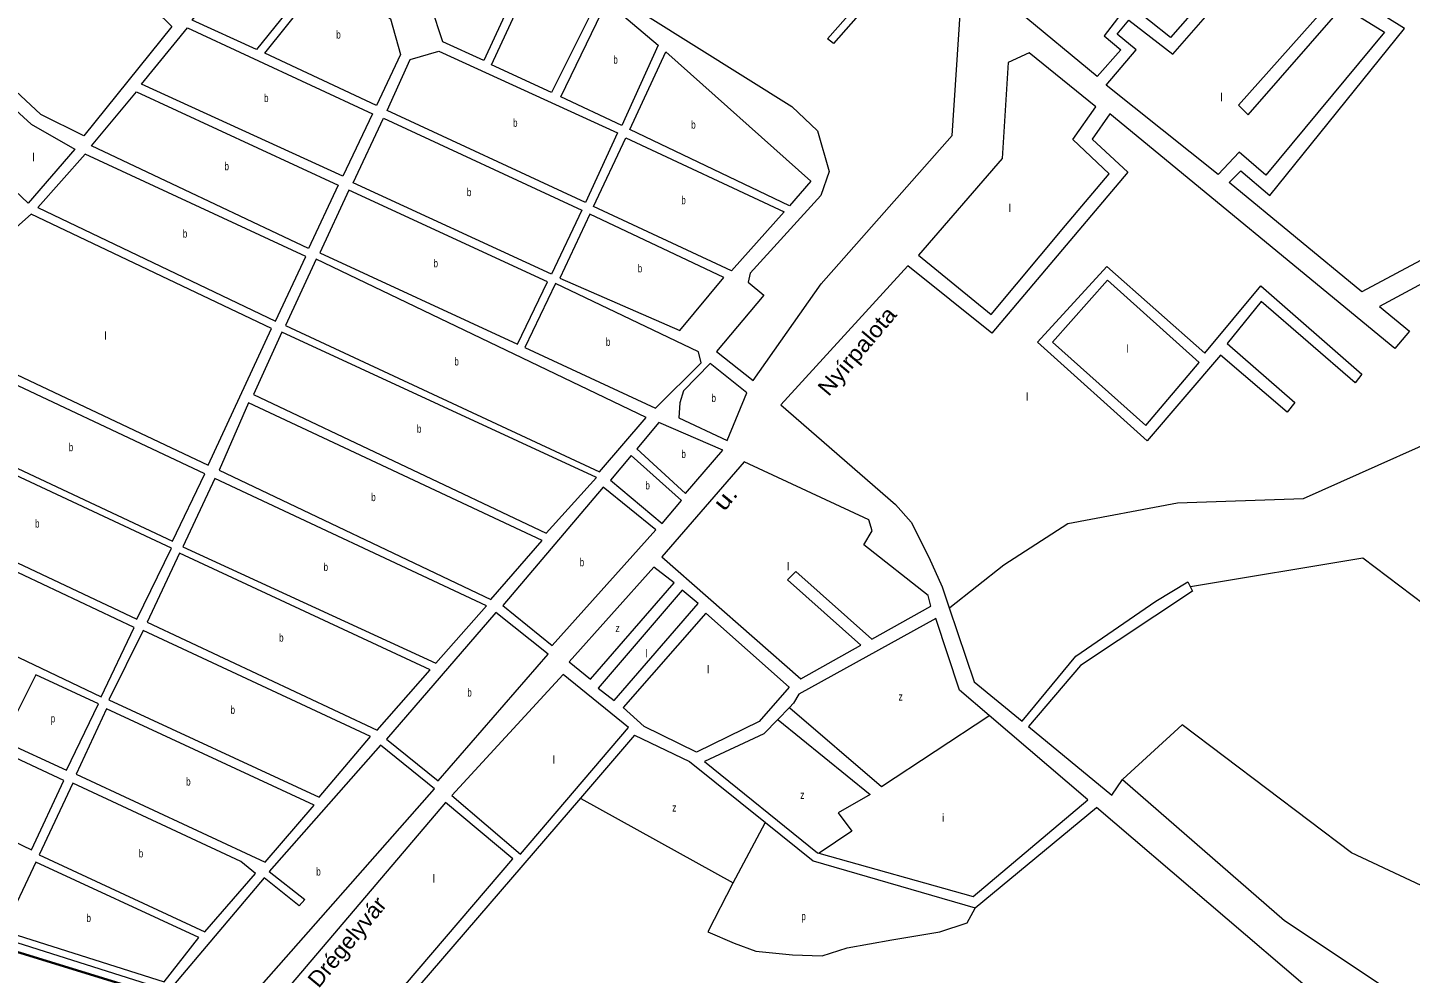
# Model space of a CAD drawing. Extents: x 639657 to 671642, y 222838 to 252123.
# Drawn here: x 655760 to 657488, y 243103 to 244285 of the extents above; entities that cross this region are included whole.
import ezdxf
from ezdxf.enums import TextEntityAlignment as Align

# ---------------------------------------------------------------- set-up
doc = ezdxf.new("R2010")
doc.units = 0
doc.header["$LTSCALE"] = 4
for name, color, linetype, lineweight in [('1', 7, 'Continuous', 13), ('21', 7, 'Continuous', 13), ('57', 7, 'Continuous', 35)]:
    doc.layers.add(name, color=color, linetype=linetype, lineweight=lineweight)
doc.layers.add('22', color=7, linetype='Continuous')
doc.layers.add('7', color=7, linetype='Continuous')

msp = doc.modelspace()

# ---------------------------------------------------------------- linework, layer by layer
at = {"layer": '1'}
for p, q in [((657084.788, 243319.638), (656961.564, 243425.015)), ((656518.324, 243400.55), (656450.581, 243321.776))]:
    msp.add_line(p, q, dxfattribs=at)
for points in [[(657405.01, 244491.51), (657408.9, 244505.38), (657327.46, 244531.8), (657288.36, 244499.37), (657297.09, 244396.99), (657188.07, 244272.57), (657135.71, 244314.3), (657105.21, 244274.73), (657125.99, 244256.93), (657096.42, 244223.91), (656997.56, 244305.47), (657040.84, 244917.97), (657327.997, 244668.313)], [(657337.514, 244660.04), (657874.34, 244193.32), (657427.22, 243954.5), (657261.24, 244091.43), (657275.87, 244105.72), (657312.08, 244074.9), (657480.6, 244283.89), (657439.81, 244309.34), (657474.47, 244408.35), (657470.37, 244430.39), (657423.05, 244469.14), (657399.06, 244464.5), (657325.58, 244384.94), (657314.96, 244394.45), (657381.13, 244472.83), (657370.12, 244480.86), (657309.57, 244409.2), (657302.5, 244493.57), (657329.54, 244517.34), (657405.01, 244491.51)], [(656534.41, 244299.18), (656714.77, 244186.19), (656746.88, 244156.02), (656761.45, 244105.17), (656751.26, 244074.86), (656662.67, 243977.85), (656660.46, 243966.58), (656679.72, 243950.36), (656620.69, 243880.26), (656666.53, 243843.73), (656751.39, 243964.52), (656915.25, 244150.16), (656928.45, 244352.51)], [(656832.09, 244339.08), (656766.87, 244265.19), (656759.34, 244270.75), (656817.28, 244336.88)], [(657449.23, 243936.34), (657486.7, 243905.43), (657468.28, 243884), (657112.23, 244177.29), (657090.27, 244145.56), (657134.7, 244104.12), (656964.9, 243902.97), (656859.9, 243987.15), (656701.03, 243813.22), (656844.37, 243688.9), (656864.14, 243666.77), (656885.94, 243623.13), (656902.83, 243586.06), (656911.707, 243559.549)], [(658005.152, 244081.628), (657894.29, 244175.98), (657449.23, 243936.34)], [(657128.23, 243345.25), (657330.59, 243168.94), (657658.81, 242950.17), (657711.33, 242924.11), (657866.39, 242902.52), (657903.96, 242867.45), (658544.36, 243542.51), (658559.88, 243580.37), (658553.03, 243606.2), (658105.6, 243996.14), (658005.152, 244081.628)], [(657002.627, 243417.895), (657069.879, 243499.215), (657169.866, 243567.826), (657209.861, 243592.126), (657212.718, 243586.408)], [(657212.718, 243586.408), (657215.574, 243580.69), (657075.592, 243487.779), (657010.552, 243411.375)], [(656911.707, 243559.549), (656942.61, 243467.26), (657002.627, 243417.895)], [(654988.64, 243509.65), (655013.717, 243549.956), (655322.248, 243286.946), (655386.526, 243256.929), (655729.339, 243146.865), (656022.158, 243053.954)], [(656711.353, 243460.621), (656607.48, 243553.06), (656503.91, 243435.28), (656530.22, 243411.52)], [(656961.564, 243425.015), (656924.29, 243456.89), (656894.67, 243546.24), (656723.77, 243451.59)], [(656711.353, 243460.621), (656674.215, 243417.739), (656595.653, 243379.145), (656530.22, 243411.52)], [(656723.77, 243451.59), (656717.067, 243440.61), (656711.903, 243435.244), (656697.484, 243420.26)], [(656697.484, 243420.26), (656679.928, 243402.016), (656605.652, 243367.711), (656747.063, 243253.358), (656748.572, 243252.936)], [(657010.552, 243411.375), (657114.97, 243325.49), (657128.23, 243345.25)], [(656518.324, 243400.55), (656587.084, 243367.71), (656681.885, 243291.288)], [(656450.581, 243321.776), (656177.852, 243004.638), (656410.441, 242896.004)], [(656748.572, 243252.936), (656941.323, 243199.041), (657084.788, 243319.638)], [(656681.885, 243291.288), (656741.349, 243243.352), (656944.181, 243184.747), (657095.804, 243310.217)], [(657433.215, 242490.7), (657785.88, 242769.42), (657787.2, 242777.69), (657516.89, 242950.12), (657095.804, 243310.217)]]:
    msp.add_lwpolyline(points, dxfattribs=at)
for points in [[(655776.46, 244176.32), (655612.91, 244328.88), (655750.66, 244472.39), (655940.1, 244286.41), (655830.24, 244149.66)], [(656329.98, 244243.72), (656278.79, 244267.17), (656264.24, 244311.14), (656328.79, 244449.24), (656397.51, 244389.99)], [(656046.06, 244257.56), (655965.62, 244294.01), (656060.3, 244413.1), (656128.78, 244360.5)], [(656414.52, 244203.63), (656339.67, 244238.17), (656406.55, 244383.15), (656474.84, 244324.97)], [(657455.56, 244279.08), (657307.4, 244100.62), (657273.88, 244129.1), (657247.61, 244101.34), (657107.65, 244213.11), (657145.38, 244256.93), (657121.66, 244276.62), (657135.88, 244294.3), (657190.89, 244251.74), (657301.65, 244378.77), (657389.94, 244319.24), (657273.18, 244187.85), (657285.27, 244175.81), (657403.35, 244311.46)], [(656195.77, 244187.64), (656056.17, 244253.09), (656137.61, 244354.74), (656213.41, 244295.72), (656226.03, 244251.31)], [(656502.28, 244162.7), (656426.13, 244198.52), (656483.67, 244317.05), (656547.86, 244262.94)], [(656153.8, 244099.23), (655902.36, 244214.33), (655959.64, 244284.54), (656190.66, 244177.31)], [(656456.9, 244066.33), (656209.11, 244181.24), (656238.08, 244245.12), (656273.9, 244255.55), (656496.95, 244153.23)], [(656712.01, 244062.27), (656512.61, 244157.58), (656557.34, 244254.81), (656738.74, 244092.86)], [(657056.83, 244037.6), (657111.26, 244102.12), (657065.99, 244144.98), (657094.68, 244186.08), (657011.54, 244253.37), (656985.17, 244241.46), (656977.68, 244121.2), (656873.23, 244000.67), (656963.96, 243926.52)], [(656110.98, 244008.66), (655839.52, 244137.23), (655895.95, 244204.65), (656147.83, 244088.04)], [(655760.54, 244065.35), (655693.55, 244128.67), (655745.3, 244181.8), (655764.26, 244164.25), (655818.7, 244132.87)], [(656452.64, 244056.65), (656414.42, 243976.74), (656166.72, 244090.89), (656204.42, 244171.77)], [(656705.38, 244054.73), (656639.69, 243981.04), (656467.01, 244061.43), (656507.49, 244147.26)], [(656069.5, 243917.92), (656107.4, 243998.75), (655831.82, 244126.9), (655772.59, 244059.91)], [(656372.06, 243889.07), (656409.73, 243966.98), (656161.38, 244081.64), (656124.96, 244003.56)], [(655985.49, 243737.91), (656064.7, 243908.92), (655764.25, 244051.93), (655681.7, 243978.83), (655630.31, 243936.94), (655624.31, 243919.77), (655630.14, 243905.77)], [(656574.93, 243906.43), (656629.72, 243972.6), (656462.33, 244051.53), (656425.07, 243971.92)], [(656532.77, 243797.43), (656120.63, 243995.68), (656082.14, 243912.38), (656474.39, 243729.49)], [(657231.15, 243878.11), (657300.9, 243962.21), (657427.12, 243851.95), (657418.73, 243841.08), (657301.36, 243942.57), (657258.96, 243890.23), (657343.39, 243816.16), (657333.79, 243804.39), (657250.47, 243875.42), (657159.1, 243768.4), (657022.08, 243891.63), (657108.59, 243986.36)], [(656598.22, 243879.85), (656419.74, 243965.13), (656381.18, 243885.26), (656544.66, 243809.19), (656601.37, 243865.86)], [(657109.53, 243969.13), (657040.84, 243891.91), (657157.08, 243787.78), (657223.89, 243866.22)], [(656470.59, 243722.52), (656077.34, 243904.07), (656042.2, 243826.54), (656407.9, 243652.99)], [(655981.14, 243727.18), (655682.06, 243867.89), (655643.47, 243782.65), (655940.94, 243643.03)], [(656658.62, 243828.51), (656612.82, 243865.17), (656579.69, 243831.04), (656574.78, 243816.02), (656573.61, 243797.22), (656634.03, 243768.81)], [(656403.02, 243643.88), (656035.87, 243816.1), (655999.22, 243731.71), (656338.69, 243570.06)], [(656628.48, 243756.59), (656548.86, 243791.44), (656521.28, 243758.26), (656582.02, 243702.49)], [(655939.82, 243634.44), (655639.13, 243774.61), (655597.83, 243686.16), (655896.37, 243545.46)], [(656577.12, 243693.89), (656514.26, 243750.24), (656488.3, 243719.21), (656553.03, 243665.14)], [(656810.96, 243669.73), (656655.2, 243742.1), (656552.54, 243623.58), (656726.1, 243470.94), (656801, 243512.88), (656709.55, 243594.58), (656719.82, 243605.18), (656814.72, 243520.57), (656888.73, 243561.7), (656885.21, 243575.03), (656804.89, 243638.59), (656815.19, 243655.73)], [(656333.28, 243562.02), (655994, 243721.21), (655953.8, 243635.98), (656270.04, 243490.34)], [(656544.93, 243657.12), (656479.13, 243710.66), (656353.85, 243562.49), (656415.23, 243512.7)], [(655893.09, 243535.27), (655594.55, 243675.97), (655552.2, 243591.29), (655851.8, 243448.43)], [(656263.01, 243482.32), (655949.45, 243627.94), (655909.24, 243541.63), (656196.53, 243406.9)], [(656567.87, 243590.97), (656542.32, 243610.71), (656436.53, 243492.18), (656463.16, 243470.58)], [(656597.64, 243564.96), (656577.85, 243581.72), (656472.97, 243459.21), (656492.77, 243444.06)], [(656410.23, 243501.6), (656344.96, 243554.05), (656208.29, 243395.55), (656273.03, 243343.63)], [(656188.43, 243398.88), (655904.35, 243531.45), (655861.45, 243444.62), (656124.09, 243322.9)], [(655805.05, 243343.89), (655502.75, 243485.69), (655464.13, 243402.22), (655764.53, 243257.04)], [(655848.53, 243439.85), (655769.97, 243476.14), (655728.7, 243393.6), (655808.34, 243356.77)], [(656510.68, 243409.94), (656429.23, 243476.56), (656290.13, 243325.28), (656375.71, 243251.76)], [(656117.83, 243313.07), (655858.27, 243433.27), (655820.42, 243351.82), (656056.69, 243241.91)], [(656268.14, 243333.45), (656200.73, 243388.07), (656061.82, 243230.26), (656106.23, 243195.11), (656099.2, 243187.08), (656055.33, 243222.24), (655942.168, 243088.26), (656030.379, 243063.481)], [(656026.42, 243242.8), (655816.31, 243340.61), (655774.47, 243251.08), (655981.36, 243154.91), (656044.61, 243227.67)], [(656366.01, 243245.9), (656282.15, 243316.35), (656060.724, 243056.097), (656163.568, 243008.927)], [(655973.62, 243147.64), (655770.18, 243241.83), (655729.87, 243155.96), (655930.28, 243092.25)]]:
    msp.add_lwpolyline(points, close=True, dxfattribs=at)
at = {"layer": '21'}
for points in [[(656911.707, 243559.549), (656912.207, 243559.945), (656979.89, 243613.566), (657059.88, 243665.024), (657197.005, 243690.754), (657354.128, 243696.471), (657591.24, 243802.247), (657802.642, 243939.469), (658004.652, 244081.277), (658005.152, 244081.628)], [(657212.718, 243586.408), (657213.218, 243586.491), (657428.404, 243622.142), (658014.043, 243179.029), (657973.215, 243133.155)], [(656697.484, 243420.26), (656697.984, 243419.852), (656812.769, 243326.258), (656772.774, 243303.387), (656789.915, 243280.517), (656749.072, 243253.27), (656748.572, 243252.936)], [(656711.903, 243435.244), (656712.403, 243434.814), (656827.053, 243336.263), (656961.064, 243424.685), (656961.564, 243425.015)], [(657622.665, 243127.571), (657548.389, 243190.464), (657414.12, 243253.358), (657202.719, 243413.45), (657128.73, 243345.708), (657128.23, 243345.25)], [(656450.581, 243321.776), (656451.081, 243321.499), (656641.362, 243216.194)], [(656641.362, 243216.194), (656681.615, 243290.788), (656681.885, 243291.288)], [(656641.362, 243216.194), (656641.106, 243215.694), (656609.938, 243154.73), (656642.791, 243140.436), (656669.93, 243130.43), (656715.638, 243126.142), (656752.777, 243124.712), (656784.201, 243134.718), (656839.908, 243144.724), (656899.901, 243154.73), (656934.182, 243166.165), (656943.912, 243184.247), (656944.181, 243184.747)]]:
    msp.add_lwpolyline(points, dxfattribs=at)
at = {"layer": '57'}
msp.add_lwpolyline([(653997.693, 244423.65), (654065.676, 244366.987), (654133.109, 244294.223), (654222.172, 244197.786), (654298.852, 244135.758), (654404.561, 244049.682), (654446.812, 244012.399), (654536.867, 243928.175), (654583.852, 243885.084), (654636.71, 243840.034), (654688.366, 243791.002), (654738.025, 243748.469), (654832.362, 243669.63), (654916.412, 243604.943), (655000.409, 243535.975), (655138.201, 243419.532), (655296.931, 243292.271), (655341, 243257.815), (655386.526, 243238.365), (655558.172, 243187.46), (655658.592, 243156.547), (655761.42, 243125.114), (655876.169, 243089.667)], dxfattribs=at)

# ---------------------------------------------------------------- texts
at = {"layer": '22'}
for s, rotation, width, p in [('Nyírpalota', 49.919, 1.1, (656804.001, 243874.174)), ('u.', 50.548, 1.3, (656639.495, 243690.41)), ('Drégelyvár', 50.548, 1.05, (656166.699, 243135.803))]:
    msp.add_text(s, height=20, rotation=rotation, dxfattribs=dict(at, width=width)).set_placement(p, align=Align.CENTER)
at = {"layer": '7'}
for s, width, p in [('b', 0.75, (656145.526, 244271.19)), ('b', 0.75, (656491.789, 244239.875)), ('b', 0.75, (656055.326, 244191.885)), ('b', 0.75, (656366.514, 244160.94)), ('b', 0.75, (656589.112, 244158.54)), ('b', 0.75, (656005.848, 244106.655)), ('b', 0.75, (656308.749, 244074.255)), ('b', 0.75, (656576.763, 244064.15)), ('b', 0.75, (655953.763, 244022.41)), ('b', 0.75, (656267.091, 243985.355)), ('b', 0.75, (656522.282, 243978.98)), ('b', 0.75, (656482.509, 243887.16)), ('b', 0.75, (656293.128, 243862.585)), ('b', 0.75, (656614.486, 243816.99)), ('b', 0.75, (656246.317, 243778.53)), ('b', 0.75, (655811.215, 243755.46)), ('b', 0.75, (656576.898, 243746.965)), ('b', 0.75, (656531.908, 243707.69)), ('b', 0.75, (656189.238, 243693.08)), ('b', 0.75, (655769.088, 243660.035)), ('b', 0.75, (656129.706, 243605.775)), ('b', 0.75, (656449.781, 243611.68)), ('b', 0.75, (656074.147, 243517.42)), ('z', 0.8, (656494.419, 243529.332)), ('b', 0.75, (656309.324, 243448.84)), ('b', 0.75, (656013.445, 243427.175)), ('z', 0.8, (656848.178, 243443.756)), ('p', 0.75, (655788.67, 243416.455)), ('b', 0.75, (655957.946, 243337.59)), ('z', 0.8, (656725.336, 243320.828)), ('z', 0.8, (656565.356, 243305.105)), ('b', 0.75, (655898.689, 243247.76)), ('b', 0.75, (656120.529, 243225.095)), ('b', 0.75, (655833.395, 243167.04)), ('p', 0.75, (656726.764, 243169.312))]:
    msp.add_text(s, height=10, dxfattribs=dict(at, width=width)).set_placement(p)
for s, p in [('l', (657250.205, 244192.922)), ('l', (655765.674, 244117.907)), ('l', (656985.953, 244054.271)), ('l', (655855.662, 243894.92)), ('l', (657133.077, 243878.455)), ('l', (657007.379, 243818.42)), ('l', (656708.677, 243606.52)), ('l', (656531.557, 243497.885)), ('l', (656608.69, 243477.874)), ('l', (656415.857, 243364.952)), ('i', (656902.456, 243292.24)), ('l', (656265.876, 243216.294))]:
    msp.add_text(s, height=10, dxfattribs=at).set_placement(p)

doc.saveas('drawing.dxf')
